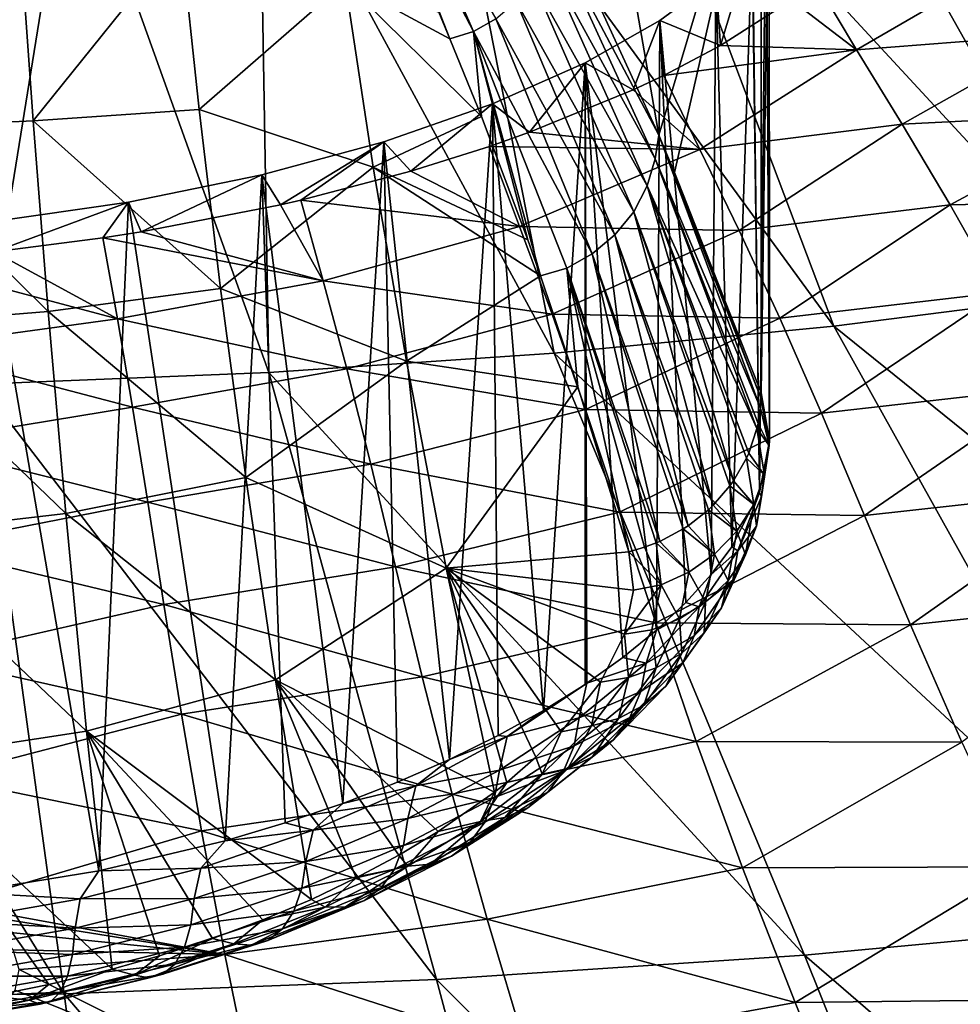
# Model space of a CAD drawing. Header units: metres. Extents: x -90 to 304, y -90 to 74.
# Tile 378 of 570: x 242.11 to 248.12, y 10.63 to 16.92. Entities that reach past the tile are written whole.
import ezdxf

# ---------------------------------------------------------------- set-up
doc = ezdxf.new("R2010")
doc.units = ezdxf.units.M
doc.layers.add('solid_21662050_350', color=7, linetype='CONTINUOUS')

msp = doc.modelspace()

# ---------------------------------------------------------------- linework, layer by layer
at = {"layer": 'solid_21662050_350'}
for points in [[(245.699539, 19.026478, 109.033348), (246.19313, 16.181322, 112.300331), (245.648788, 17.370552, 108.056519)], [(246.84787, 18.372522, 118.59597), (246.19313, 16.181322, 112.300331), (245.699539, 19.026478, 109.033348)], [(248.146927, 18.897503, 198.694275), (247.078583, 18.694883, 199.257629), (250.73468, 15.449389, 205.345795)], [(247.078583, 18.694883, 199.257629), (245.966537, 18.521408, 199.740036), (249.0513, 15.182641, 206.087708)], [(247.078583, 18.694883, 199.257629), (249.0513, 15.182641, 206.087708), (250.73468, 15.449389, 205.345795)], [(245.966537, 18.521408, 199.740036), (244.817719, 18.378147, 200.138519), (247.310562, 14.96225, 206.700882)], [(245.966537, 18.521408, 199.740036), (247.310562, 14.96225, 206.700882), (249.0513, 15.182641, 206.087708)], [(244.817719, 18.378147, 200.138519), (243.639267, 18.265984, 200.450638), (245.52356, 14.789616, 207.181381)], [(244.817719, 18.378147, 200.138519), (245.52356, 14.789616, 207.181381), (247.310562, 14.96225, 206.700882)], [(246.84787, 18.372522, 118.59597), (246.2939, 15.944302, 113.080414), (246.19313, 16.181322, 112.300331)], [(246.84787, 18.372522, 118.59597), (246.84787, 14.53517, 117.333725), (246.2939, 15.944302, 113.080414)], [(246.898376, 18.187908, 119.268707), (246.84787, 14.53517, 117.333725), (246.84787, 18.372522, 118.59597)], [(243.639267, 18.265984, 200.450638), (242.438522, 18.185608, 200.674438), (243.701691, 14.66583, 207.526215)], [(243.639267, 18.265984, 200.450638), (243.701691, 14.66583, 207.526215), (245.52356, 14.789616, 207.181381)], [(242.438522, 18.185608, 200.674438), (241.222916, 18.137512, 200.808594), (241.856583, 14.591676, 207.733185)], [(242.438522, 18.185608, 200.674438), (241.856583, 14.591676, 207.733185), (243.701691, 14.66583, 207.526215)], [(245.008835, 16.846079, 106.924568), (244.333359, 18.137413, 101.752594), (244.401398, 18.163364, 101.750931)], [(244.333359, 18.137413, 101.752594), (244.858749, 16.799046, 106.91449), (244.787125, 16.968983, 106.28904)], [(245.008835, 16.846079, 106.924568), (244.858749, 16.799046, 106.91449), (244.333359, 18.137413, 101.752594)], [(245.008835, 16.846079, 106.924568), (244.401398, 18.163364, 101.750931), (244.427078, 18.175117, 101.750732)], [(245.008835, 16.846079, 106.924568), (244.427078, 18.175117, 101.750732), (245.152618, 16.926628, 106.929657)], [(246.898376, 18.187908, 119.268707), (246.899887, 14.228827, 118.16568), (246.84787, 14.53517, 117.333725)], [(246.898376, 18.187908, 119.268707), (246.878174, 18.00289, 119.942924), (246.899887, 14.228827, 118.16568)], [(246.878174, 18.00289, 119.942924), (246.787476, 17.819361, 120.611702), (246.837189, 13.898093, 118.993309)], [(246.878174, 18.00289, 119.942924), (246.837189, 13.898093, 118.993309), (246.899887, 14.228827, 118.16568)], [(246.787476, 17.819361, 120.611702), (246.788513, 17.624321, 120.541611), (246.837189, 13.898093, 118.993309)], [(246.788513, 17.624321, 120.541611), (246.789536, 17.429266, 120.471512), (246.837189, 13.898093, 118.993309)], [(242.112793, 17.441708, 103.071053), (241.10965, 16.223669, 107.162331), (241.067505, 17.428869, 102.842163)], [(242.112793, 17.441708, 103.071053), (242.195129, 16.273619, 107.249619), (241.10965, 16.223669, 107.162331)], [(243.138489, 17.447617, 103.507698), (242.195129, 16.273619, 107.249619), (242.112793, 17.441708, 103.071053)], [(243.138489, 17.447617, 103.507698), (243.256134, 16.347317, 107.425781), (242.195129, 16.273619, 107.249619)], [(244.188431, 17.159569, 105.191971), (243.256134, 16.347317, 107.425781), (243.138489, 17.447617, 103.507698)], [(245.465317, 17.318146, 106.995827), (245.50975, 17.473732, 107.030685), (246.169815, 16.030458, 112.191284)], [(245.50975, 17.473732, 107.030685), (246.19313, 16.181322, 112.300331), (246.169815, 16.030458, 112.191284)], [(245.50975, 17.473732, 107.030685), (245.648788, 17.370552, 108.056519), (246.19313, 16.181322, 112.300331)], [(246.789536, 17.429266, 120.471512), (246.587433, 16.755678, 123.167137), (246.557877, 17.179768, 121.353729)], [(246.789536, 17.429266, 120.471512), (246.557877, 17.179768, 121.353729), (246.658966, 13.550514, 119.804184)], [(246.789536, 17.429266, 120.471512), (247.040726, 17.045399, 122.359009), (246.587433, 16.755678, 123.167137)], [(246.789536, 17.429266, 120.471512), (246.658966, 13.550514, 119.804184), (246.837189, 13.898093, 118.993309)], [(245.388504, 17.169039, 106.966095), (245.465317, 17.318146, 106.995827), (246.119217, 15.857777, 112.144997)], [(245.465317, 17.318146, 106.995827), (246.169815, 16.030458, 112.191284), (246.119217, 15.857777, 112.144997)], [(247.456238, 16.728344, 123.970268), (247.196121, 17.164663, 122.007027), (248.427246, 17.293522, 122.676193)], [(247.456238, 16.728344, 123.970268), (248.427246, 17.293522, 122.676193), (248.772263, 16.829756, 124.697556)], [(244.188431, 17.159569, 105.191971), (244.367249, 15.977573, 109.236832), (243.256134, 16.347317, 107.425781)], [(245.060318, 16.300865, 108.683838), (244.367249, 15.977573, 109.236832), (244.188431, 17.159569, 105.191971)], [(244.858749, 16.799046, 106.91449), (245.060318, 16.300865, 108.683838), (244.188431, 17.159569, 105.191971)], [(244.787125, 16.968983, 106.28904), (244.858749, 16.799046, 106.91449), (244.188431, 17.159569, 105.191971)], [(245.28212, 17.035896, 106.943596), (245.388504, 17.169039, 106.966095), (246.032501, 15.692321, 112.104744)], [(245.388504, 17.169039, 106.966095), (246.119217, 15.857777, 112.144997), (246.032501, 15.692321, 112.104744)], [(246.557877, 17.179768, 121.353729), (246.587433, 16.755678, 123.167137), (246.200378, 16.914394, 122.19458)], [(246.557877, 17.179768, 121.353729), (246.200378, 16.914394, 122.19458), (246.526794, 13.373243, 120.199287)], [(246.557877, 17.179768, 121.353729), (246.526794, 13.373243, 120.199287), (246.658966, 13.550514, 119.804184)], [(247.040726, 17.045399, 122.359009), (247.196121, 17.164663, 122.007027), (247.456238, 16.728344, 123.970268)], [(245.152618, 16.926628, 106.929657), (245.28212, 17.035896, 106.943596), (245.912903, 15.544486, 112.07328)], [(245.28212, 17.035896, 106.943596), (246.032501, 15.692321, 112.104744), (245.912903, 15.544486, 112.07328)], [(246.587433, 16.755678, 123.167137), (247.040726, 17.045399, 122.359009), (247.456238, 16.728344, 123.970268)], [(245.008835, 16.846079, 106.924568), (245.152618, 16.926628, 106.929657), (245.767609, 15.422942, 112.052452)], [(245.152618, 16.926628, 106.929657), (245.912903, 15.544486, 112.07328), (245.767609, 15.422942, 112.052452)], [(246.200378, 16.914394, 122.19458), (246.028992, 16.471706, 123.908379), (245.721664, 16.644732, 122.978661)], [(246.200378, 16.914394, 122.19458), (245.721664, 16.644732, 122.978661), (246.178268, 13.018195, 120.960236)], [(246.200378, 16.914394, 122.19458), (246.224365, 16.564112, 123.671921), (246.028992, 16.471706, 123.908379)], [(246.200378, 16.914394, 122.19458), (246.178268, 13.018195, 120.960236), (246.366364, 13.195355, 120.58522)], [(246.200378, 16.914394, 122.19458), (246.587433, 16.755678, 123.167137), (246.224365, 16.564112, 123.671921)], [(246.200378, 16.914394, 122.19458), (246.366364, 13.195355, 120.58522), (246.526794, 13.373243, 120.199287)], [(245.008835, 16.846079, 106.924568), (245.060318, 16.300865, 108.683838), (244.858749, 16.799046, 106.91449)], [(245.008835, 16.846079, 106.924568), (245.437271, 15.283307, 112.02079), (245.355545, 15.513981, 111.294914)], [(245.008835, 16.846079, 106.924568), (245.60643, 15.332995, 112.042778), (245.437271, 15.283307, 112.02079)], [(245.008835, 16.846079, 106.924568), (245.355545, 15.513981, 111.294914), (245.060318, 16.300865, 108.683838)], [(245.008835, 16.846079, 106.924568), (245.767609, 15.422942, 112.052452), (245.60643, 15.332995, 112.042778)], [(247.74823, 16.253046, 125.946259), (247.456238, 16.728344, 123.970268), (248.772263, 16.829756, 124.697556)], [(247.74823, 16.253046, 125.946259), (248.772263, 16.829756, 124.697556), (249.14003, 16.322359, 126.72731)], [(246.224365, 16.564112, 123.671921), (246.587433, 16.755678, 123.167137), (247.456238, 16.728344, 123.970268)], [(246.454178, 16.089911, 125.673805), (246.224365, 16.564112, 123.671921), (247.456238, 16.728344, 123.970268)], [(246.454178, 16.089911, 125.673805), (247.456238, 16.728344, 123.970268), (247.74823, 16.253046, 125.946259)], [(245.721664, 16.644732, 122.978661), (245.366974, 16.200794, 124.579277), (245.129929, 16.38291, 123.690514)], [(245.721664, 16.644732, 122.978661), (245.129929, 16.38291, 123.690514), (245.45665, 12.504924, 122.002914)], [(245.721664, 16.644732, 122.978661), (246.028992, 16.471706, 123.908379), (245.366974, 16.200794, 124.579277)], [(245.721664, 16.644732, 122.978661), (245.45665, 12.504924, 122.002914), (245.722366, 12.671623, 121.670677)], [(245.721664, 16.644732, 122.978661), (245.722366, 12.671623, 121.670677), (245.732544, 12.678439, 121.65696)], [(245.721664, 16.644732, 122.978661), (245.732544, 12.678439, 121.65696), (245.963272, 12.843156, 121.322594)], [(245.721664, 16.644732, 122.978661), (245.963272, 12.843156, 121.322594), (246.178268, 13.018195, 120.960236)], [(246.028992, 16.471706, 123.908379), (246.224365, 16.564112, 123.671921), (246.454178, 16.089911, 125.673805)], [(245.366974, 16.200794, 124.579277), (246.028992, 16.471706, 123.908379), (246.454178, 16.089911, 125.673805)], [(245.129929, 16.38291, 123.690514), (244.608322, 15.951963, 125.171158), (244.436783, 16.140556, 124.316002)], [(245.129929, 16.38291, 123.690514), (244.436783, 16.140556, 124.316002), (244.856094, 12.191037, 122.614166)], [(245.129929, 16.38291, 123.690514), (245.112045, 16.110741, 124.795891), (244.608322, 15.951963, 125.171158)], [(245.129929, 16.38291, 123.690514), (244.856094, 12.191037, 122.614166), (245.167404, 12.344319, 122.317863)], [(245.129929, 16.38291, 123.690514), (245.366974, 16.200794, 124.579277), (245.112045, 16.110741, 124.795891)], [(245.129929, 16.38291, 123.690514), (245.167404, 12.344319, 122.317863), (245.45665, 12.504924, 122.002914)], [(243.256134, 16.347317, 107.425781), (243.393539, 15.202598, 111.128334), (242.195129, 16.273619, 107.249619)], [(244.367249, 15.977573, 109.236832), (243.393539, 15.202598, 111.128334), (243.256134, 16.347317, 107.425781)], [(248.055222, 15.736002, 127.933228), (247.74823, 16.253046, 125.946259), (249.14003, 16.322359, 126.72731)], [(248.055222, 15.736002, 127.933228), (249.14003, 16.322359, 126.72731), (249.524826, 15.769743, 128.770523)], [(242.195129, 16.273619, 107.249619), (242.291306, 15.05525, 111.187614), (241.10965, 16.223669, 107.162331)], [(243.393539, 15.202598, 111.128334), (242.291306, 15.05525, 111.187614), (242.195129, 16.273619, 107.249619)], [(245.060318, 16.300865, 108.683838), (245.355545, 15.513981, 111.294914), (244.367249, 15.977573, 109.236832)], [(246.705811, 15.572741, 127.695053), (246.454178, 16.089911, 125.673805), (247.74823, 16.253046, 125.946259)], [(246.705811, 15.572741, 127.695053), (247.74823, 16.253046, 125.946259), (248.055222, 15.736002, 127.933228)], [(242.291306, 15.05525, 111.187614), (241.158676, 14.964645, 111.228523), (241.10965, 16.223669, 107.162331)], [(245.112045, 16.110741, 124.795891), (245.366974, 16.200794, 124.579277), (246.454178, 16.089911, 125.673805)], [(246.169815, 16.030458, 112.191284), (246.19313, 16.181322, 112.300331), (246.842529, 14.437024, 117.299362)], [(246.19313, 16.181322, 112.300331), (246.847015, 14.497835, 117.320526), (246.842529, 14.437024, 117.299362)], [(246.19313, 16.181322, 112.300331), (246.2939, 15.944302, 113.080414), (246.847015, 14.497835, 117.320526)], [(244.436783, 16.140556, 124.316002), (243.776077, 15.73748, 125.665985), (243.656494, 15.928036, 124.843079)], [(244.436783, 16.140556, 124.316002), (243.656494, 15.928036, 124.843079), (244.173416, 11.910842, 123.146149)], [(244.436783, 16.140556, 124.316002), (243.906433, 15.7675, 125.597511), (243.776077, 15.73748, 125.665985)], [(244.436783, 16.140556, 124.316002), (244.608322, 15.951963, 125.171158), (243.906433, 15.7675, 125.597511)], [(244.436783, 16.140556, 124.316002), (244.173416, 11.910842, 123.146149), (244.524231, 12.046212, 122.890617)], [(244.436783, 16.140556, 124.316002), (244.524231, 12.046212, 122.890617), (244.856094, 12.191037, 122.614166)], [(244.608322, 15.951963, 125.171158), (245.112045, 16.110741, 124.795891), (245.304047, 15.597913, 126.875877)], [(245.304047, 15.597913, 126.875877), (245.112045, 16.110741, 124.795891), (246.454178, 16.089911, 125.673805)], [(245.304047, 15.597913, 126.875877), (246.454178, 16.089911, 125.673805), (246.705811, 15.572741, 127.695053)], [(246.119217, 15.857777, 112.144997), (246.169815, 16.030458, 112.191284), (246.819717, 14.306563, 117.255409)], [(246.169815, 16.030458, 112.191284), (246.827194, 14.339493, 117.266312), (246.819717, 14.306563, 117.255409)], [(246.169815, 16.030458, 112.191284), (246.842529, 14.437024, 117.299362), (246.827194, 14.339493, 117.266312)], [(243.656494, 15.928036, 124.843079), (242.886444, 15.564481, 126.055847), (242.805222, 15.753965, 125.262192)], [(243.656494, 15.928036, 124.843079), (242.805222, 15.753965, 125.262192), (243.421661, 11.671985, 123.590858)], [(243.656494, 15.928036, 124.843079), (243.776077, 15.73748, 125.665985), (242.886444, 15.564481, 126.055847)], [(244.367249, 15.977573, 109.236832), (244.580246, 14.73693, 113.063034), (243.393539, 15.202598, 111.128334)], [(243.656494, 15.928036, 124.843079), (243.421661, 11.671985, 123.590858), (243.805328, 11.785827, 123.379829)], [(243.656494, 15.928036, 124.843079), (243.805328, 11.785827, 123.379829), (244.173416, 11.910842, 123.146149)], [(243.906433, 15.7675, 125.597511), (244.608322, 15.951963, 125.171158), (245.304047, 15.597913, 126.875877)], [(245.437271, 15.283307, 112.02079), (244.580246, 14.73693, 113.063034), (244.367249, 15.977573, 109.236832)], [(245.355545, 15.513981, 111.294914), (245.437271, 15.283307, 112.02079), (244.367249, 15.977573, 109.236832)], [(246.2939, 15.944302, 113.080414), (246.84787, 14.53517, 117.333725), (246.847015, 14.497835, 117.320526)], [(246.032501, 15.692321, 112.104744), (246.119217, 15.857777, 112.144997), (246.670181, 13.97351, 117.153183)], [(246.119217, 15.857777, 112.144997), (246.752625, 14.117455, 117.195412), (246.670181, 13.97351, 117.153183)], [(246.119217, 15.857777, 112.144997), (246.767227, 14.149911, 117.205376), (246.752625, 14.117455, 117.195412)], [(246.119217, 15.857777, 112.144997), (246.819717, 14.306563, 117.255409), (246.767227, 14.149911, 117.205376)], [(242.805222, 15.753965, 125.262192), (241.947632, 15.436899, 126.338554), (241.900192, 15.624992, 125.566292)], [(242.805222, 15.753965, 125.262192), (241.900192, 15.624992, 125.566292), (242.614563, 11.480547, 123.942238)], [(242.805222, 15.753965, 125.262192), (242.641953, 15.526074, 126.14135), (241.947632, 15.436899, 126.338554)], [(242.805222, 15.753965, 125.262192), (242.614563, 11.480547, 123.942238), (243.421661, 11.671985, 123.590858)], [(242.805222, 15.753965, 125.262192), (242.886444, 15.564481, 126.055847), (242.641953, 15.526074, 126.14135)], [(242.886444, 15.564481, 126.055847), (243.776077, 15.73748, 125.665985), (244.049393, 15.25057, 127.643921)], [(243.776077, 15.73748, 125.665985), (243.906433, 15.7675, 125.597511), (244.049393, 15.25057, 127.643921)], [(244.049393, 15.25057, 127.643921), (243.906433, 15.7675, 125.597511), (245.304047, 15.597913, 126.875877)], [(246.966309, 15.011603, 129.731155), (246.705811, 15.572741, 127.695053), (248.055222, 15.736002, 127.933228)], [(246.966309, 15.011603, 129.731155), (248.055222, 15.736002, 127.933228), (248.372589, 15.175746, 129.935394)], [(248.372589, 15.175746, 129.935394), (248.055222, 15.736002, 127.933228), (249.524826, 15.769743, 128.770523)], [(245.912903, 15.544486, 112.07328), (246.032501, 15.692321, 112.104744), (246.539719, 13.816942, 117.111702)], [(246.032501, 15.692321, 112.104744), (246.647339, 13.941388, 117.144241), (246.539719, 13.816942, 117.111702)], [(246.032501, 15.692321, 112.104744), (246.670181, 13.97351, 117.153183), (246.647339, 13.941388, 117.144241)], [(241.900192, 15.624992, 125.566292), (241.766098, 11.340937, 124.196014), (242.614563, 11.480547, 123.942238)], [(242.641953, 15.526074, 126.14135), (242.886444, 15.564481, 126.055847), (244.049393, 15.25057, 127.643921)], [(244.049393, 15.25057, 127.643921), (245.304047, 15.597913, 126.875877), (245.511841, 15.037461, 128.980331)], [(245.511841, 15.037461, 128.980331), (245.304047, 15.597913, 126.875877), (246.705811, 15.572741, 127.695053)], [(245.511841, 15.037461, 128.980331), (246.705811, 15.572741, 127.695053), (246.966309, 15.011603, 129.731155)], [(241.947632, 15.436899, 126.338554), (242.641953, 15.526074, 126.14135), (242.733749, 15.007835, 128.160126)], [(242.733749, 15.007835, 128.160126), (242.641953, 15.526074, 126.14135), (244.049393, 15.25057, 127.643921)], [(245.767609, 15.422942, 112.052452), (245.912903, 15.544486, 112.07328), (246.380737, 13.686066, 117.082489)], [(245.912903, 15.544486, 112.07328), (246.509888, 13.788409, 117.104805), (246.380737, 13.686066, 117.082489)], [(245.912903, 15.544486, 112.07328), (246.539719, 13.816942, 117.111702), (246.509888, 13.788409, 117.104805)], [(241.332825, 15.381399, 126.460419), (241.947632, 15.436899, 126.338554), (242.733749, 15.007835, 128.160126)], [(245.60643, 15.332995, 112.042778), (245.767609, 15.422942, 112.052452), (246.199203, 13.585816, 117.06665)], [(245.767609, 15.422942, 112.052452), (246.349594, 13.665669, 117.078636), (246.199203, 13.585816, 117.06665)], [(245.767609, 15.422942, 112.052452), (246.380737, 13.686066, 117.082489), (246.349594, 13.665669, 117.078636)], [(241.381516, 14.823617, 128.608307), (241.332825, 15.381399, 126.460419), (242.733749, 15.007835, 128.160126)], [(245.60643, 15.332995, 112.042778), (245.676224, 14.573977, 114.151054), (245.437271, 15.283307, 112.02079)], [(245.60643, 15.332995, 112.042778), (246.001923, 13.519937, 117.064774), (245.676224, 14.573977, 114.151054)], [(245.60643, 15.332995, 112.042778), (246.102097, 13.548394, 117.06395), (246.001923, 13.519937, 117.064774)], [(245.60643, 15.332995, 112.042778), (246.176544, 13.576168, 117.065697), (246.102097, 13.548394, 117.06395)], [(245.60643, 15.332995, 112.042778), (246.199203, 13.585816, 117.06665), (246.176544, 13.576168, 117.065697)], [(242.733749, 15.007835, 128.160126), (244.049393, 15.25057, 127.643921), (244.199692, 14.687858, 129.711823)], [(244.199692, 14.687858, 129.711823), (244.049393, 15.25057, 127.643921), (245.511841, 15.037461, 128.980331)], [(245.437271, 15.283307, 112.02079), (245.676224, 14.573977, 114.151054), (244.580246, 14.73693, 113.063034)], [(243.393539, 15.202598, 111.128334), (243.554398, 13.994338, 114.672562), (242.291306, 15.05525, 111.187614)], [(244.580246, 14.73693, 113.063034), (243.554398, 13.994338, 114.672562), (243.393539, 15.202598, 111.128334)], [(247.231873, 14.404988, 131.786148), (246.966309, 15.011603, 129.731155), (248.372589, 15.175746, 129.935394)], [(247.231873, 14.404988, 131.786148), (248.372589, 15.175746, 129.935394), (248.696442, 14.570847, 131.956955)], [(249.0513, 15.182641, 206.087708), (247.310562, 14.96225, 206.700882), (251.684235, 11.43265, 212.415634)], [(242.291306, 15.05525, 111.187614), (242.40416, 13.763479, 114.953468), (241.158676, 14.964645, 111.228523)], [(243.554398, 13.994338, 114.672562), (242.40416, 13.763479, 114.953468), (242.291306, 15.05525, 111.187614)], [(241.381516, 14.823617, 128.608307), (242.733749, 15.007835, 128.160126), (242.830673, 14.44396, 130.204239)], [(242.830673, 14.44396, 130.204239), (242.733749, 15.007835, 128.160126), (244.199692, 14.687858, 129.711823)], [(244.199692, 14.687858, 129.711823), (245.511841, 15.037461, 128.980331), (245.724457, 14.429307, 131.102905)], [(245.724457, 14.429307, 131.102905), (245.511841, 15.037461, 128.980331), (246.966309, 15.011603, 129.731155)], [(245.724457, 14.429307, 131.102905), (246.966309, 15.011603, 129.731155), (247.231873, 14.404988, 131.786148)], [(242.40416, 13.763479, 114.953468), (241.216034, 13.626235, 115.115837), (241.158676, 14.964645, 111.228523)], [(247.310562, 14.96225, 206.700882), (245.52356, 14.789616, 207.181381), (249.431732, 11.156934, 213.182861)], [(247.310562, 14.96225, 206.700882), (249.431732, 11.156934, 213.182861), (251.684235, 11.43265, 212.415634)], [(241.432022, 14.213662, 130.786423), (241.381516, 14.823617, 128.608307), (242.830673, 14.44396, 130.204239)], [(244.580246, 14.73693, 113.063034), (244.833969, 13.414495, 116.738358), (243.554398, 13.994338, 114.672562)], [(245.52356, 14.789616, 207.181381), (243.701691, 14.66583, 207.526215), (247.123108, 10.941046, 213.783905)], [(245.676224, 14.573977, 114.151054), (244.833969, 13.414495, 116.738358), (244.580246, 14.73693, 113.063034)], [(245.52356, 14.789616, 207.181381), (247.123108, 10.941046, 213.783905), (249.431732, 11.156934, 213.182861)], [(243.701691, 14.66583, 207.526215), (241.856583, 14.591676, 207.733185), (244.772202, 10.786271, 214.21521)], [(242.830673, 14.44396, 130.204239), (244.199692, 14.687858, 129.711823), (244.352264, 14.07927, 131.797897)], [(243.701691, 14.66583, 207.526215), (244.772202, 10.786271, 214.21521), (247.123108, 10.941046, 213.783905)], [(244.352264, 14.07927, 131.797897), (244.199692, 14.687858, 129.711823), (245.724457, 14.429307, 131.102905)], [(241.856583, 14.591676, 207.733185), (240, 14.567616, 207.80101), (242.393082, 10.69353, 214.474213)], [(240, 14.567616, 207.80101), (240, 10.663371, 214.559372), (242.393082, 10.69353, 214.474213)], [(241.856583, 14.591676, 207.733185), (242.393082, 10.69353, 214.474213), (244.772202, 10.786271, 214.21521)], [(245.676224, 14.573977, 114.151054), (246.001923, 13.519937, 117.064774), (244.833969, 13.414495, 116.738358)], [(247.506454, 13.751822, 133.863892), (247.231873, 14.404988, 131.786148), (248.696442, 14.570847, 131.956955)], [(247.506454, 13.751822, 133.863892), (248.696442, 14.570847, 131.956955), (249.032333, 13.92027, 134.001968)], [(246.898758, 14.198846, 118.099648), (246.842529, 14.437024, 117.299362), (246.847015, 14.497835, 117.320526)], [(246.899887, 14.228827, 118.16568), (246.847015, 14.497835, 117.320526), (246.84787, 14.53517, 117.333725)], [(246.898758, 14.198846, 118.099648), (246.847015, 14.497835, 117.320526), (246.899887, 14.228827, 118.16568)], [(241.432022, 14.213662, 130.786423), (242.830673, 14.44396, 130.204239), (242.928635, 13.835456, 132.266388)], [(242.928635, 13.835456, 132.266388), (242.830673, 14.44396, 130.204239), (244.352264, 14.07927, 131.797897)], [(244.352264, 14.07927, 131.797897), (245.724457, 14.429307, 131.102905), (245.941895, 13.772047, 133.247604)], [(245.941895, 13.772047, 133.247604), (245.724457, 14.429307, 131.102905), (247.231873, 14.404988, 131.786148)], [(246.898758, 14.198846, 118.099648), (246.827194, 14.339493, 117.266312), (246.842529, 14.437024, 117.299362)], [(245.941895, 13.772047, 133.247604), (247.231873, 14.404988, 131.786148), (247.506454, 13.751822, 133.863892)], [(246.8694, 14.008776, 118.024429), (246.767227, 14.149911, 117.205376), (246.819717, 14.306563, 117.255409)], [(246.898758, 14.198846, 118.099648), (246.819717, 14.306563, 117.255409), (246.827194, 14.339493, 117.266312)], [(246.8694, 14.008776, 118.024429), (246.819717, 14.306563, 117.255409), (246.898758, 14.198846, 118.099648)], [(246.848969, 13.871543, 118.867439), (246.899887, 14.228827, 118.16568), (246.837189, 13.898093, 118.993309)], [(246.848969, 13.871543, 118.867439), (246.898758, 14.198846, 118.099648), (246.899887, 14.228827, 118.16568)], [(241.483109, 13.553151, 132.985565), (241.432022, 14.213662, 130.786423), (242.928635, 13.835456, 132.266388)], [(246.8694, 14.008776, 118.024429), (246.898758, 14.198846, 118.099648), (246.848969, 13.871543, 118.867439)], [(246.799423, 13.822502, 117.949898), (246.670181, 13.97351, 117.153183), (246.752625, 14.117455, 117.195412)], [(246.8694, 14.008776, 118.024429), (246.752625, 14.117455, 117.195412), (246.767227, 14.149911, 117.205376)], [(246.799423, 13.822502, 117.949898), (246.752625, 14.117455, 117.195412), (246.8694, 14.008776, 118.024429)], [(242.928635, 13.835456, 132.266388), (244.352264, 14.07927, 131.797897), (244.509766, 13.423779, 133.905563)], [(244.509766, 13.423779, 133.905563), (244.352264, 14.07927, 131.797897), (245.941895, 13.772047, 133.247604)], [(243.554398, 13.994338, 114.672562), (243.743408, 12.701695, 118.113426), (242.40416, 13.763479, 114.953468)], [(244.833969, 13.414495, 116.738358), (243.743408, 12.701695, 118.113426), (243.554398, 13.994338, 114.672562)], [(246.799423, 13.822502, 117.949898), (246.647339, 13.941388, 117.144241), (246.670181, 13.97351, 117.153183)], [(246.799423, 13.822502, 117.949898), (246.8694, 14.008776, 118.024429), (246.817871, 13.683105, 118.782158)], [(246.817871, 13.683105, 118.782158), (246.8694, 14.008776, 118.024429), (246.848969, 13.871543, 118.867439)], [(246.690552, 13.651152, 117.880455), (246.539719, 13.816942, 117.111702), (246.647339, 13.941388, 117.144241)], [(246.690552, 13.651152, 117.880455), (246.647339, 13.941388, 117.144241), (246.799423, 13.822502, 117.949898)], [(247.801453, 13.051445, 135.968185), (247.506454, 13.751822, 133.863892), (249.032333, 13.92027, 134.001968)], [(247.801453, 13.051445, 135.968185), (249.032333, 13.92027, 134.001968), (249.392334, 13.223262, 136.074402)], [(246.699036, 13.524522, 119.612671), (246.837189, 13.898093, 118.993309), (246.658966, 13.550514, 119.804184)], [(246.699036, 13.524522, 119.612671), (246.848969, 13.871543, 118.867439), (246.837189, 13.898093, 118.993309)], [(246.817871, 13.683105, 118.782158), (246.848969, 13.871543, 118.867439), (246.699036, 13.524522, 119.612671)], [(241.483109, 13.553151, 132.985565), (242.928635, 13.835456, 132.266388), (243.030762, 13.181568, 134.349625)], [(243.030762, 13.181568, 134.349625), (242.928635, 13.835456, 132.266388), (244.509766, 13.423779, 133.905563)], [(246.549026, 13.504568, 117.820091), (246.380737, 13.686066, 117.082489), (246.509888, 13.788409, 117.104805)], [(246.690552, 13.651152, 117.880455), (246.509888, 13.788409, 117.104805), (246.539719, 13.816942, 117.111702)], [(246.549026, 13.504568, 117.820091), (246.509888, 13.788409, 117.104805), (246.690552, 13.651152, 117.880455)], [(246.690552, 13.651152, 117.880455), (246.799423, 13.822502, 117.949898), (246.746048, 13.500733, 118.693291)], [(246.746048, 13.500733, 118.693291), (246.799423, 13.822502, 117.949898), (246.817871, 13.683105, 118.782158)], [(242.40416, 13.763479, 114.953468), (242.537643, 12.372982, 118.612137), (241.216034, 13.626235, 115.115837)], [(243.743408, 12.701695, 118.113426), (242.537643, 12.372982, 118.612137), (242.40416, 13.763479, 114.953468)], [(244.509766, 13.423779, 133.905563), (245.941895, 13.772047, 133.247604), (246.173965, 13.064995, 135.418289)], [(246.173965, 13.064995, 135.418289), (245.941895, 13.772047, 133.247604), (247.506454, 13.751822, 133.863892)], [(246.173965, 13.064995, 135.418289), (247.506454, 13.751822, 133.863892), (247.801453, 13.051445, 135.968185)], [(246.38446, 13.389492, 117.771645), (246.199203, 13.585816, 117.06665), (246.349594, 13.665669, 117.078636)], [(246.549026, 13.504568, 117.820091), (246.349594, 13.665669, 117.078636), (246.380737, 13.686066, 117.082489)], [(246.38446, 13.389492, 117.771645), (246.349594, 13.665669, 117.078636), (246.549026, 13.504568, 117.820091)], [(246.666687, 13.33814, 119.517586), (246.817871, 13.683105, 118.782158), (246.699036, 13.524522, 119.612671)], [(246.746048, 13.500733, 118.693291), (246.817871, 13.683105, 118.782158), (246.666687, 13.33814, 119.517586)], [(242.537643, 12.372982, 118.612137), (241.284073, 12.180396, 118.895035), (241.216034, 13.626235, 115.115837)], [(246.549026, 13.504568, 117.820091), (246.690552, 13.651152, 117.880455), (246.63533, 13.335458, 118.60582)], [(246.63533, 13.335458, 118.60582), (246.690552, 13.651152, 117.880455), (246.746048, 13.500733, 118.693291)], [(241.53772, 12.841475, 135.209198), (241.483109, 13.553151, 132.985565), (243.030762, 13.181568, 134.349625)], [(246.207901, 13.308658, 117.736412), (246.001923, 13.519937, 117.064774), (246.102097, 13.548394, 117.06395)], [(246.207901, 13.308658, 117.736412), (246.102097, 13.548394, 117.06395), (246.176544, 13.576168, 117.065697)], [(246.38446, 13.389492, 117.771645), (246.176544, 13.576168, 117.065697), (246.199203, 13.585816, 117.06665)], [(246.38446, 13.389492, 117.771645), (246.207901, 13.308658, 117.736412), (246.176544, 13.576168, 117.065697)], [(246.699036, 13.524522, 119.612671), (246.658966, 13.550514, 119.804184), (246.526794, 13.373243, 120.199287)], [(246.001923, 13.519937, 117.064774), (246.030609, 13.273511, 117.68425), (244.833969, 13.414495, 116.738358)], [(246.207901, 13.308658, 117.736412), (246.030609, 13.273511, 117.68425), (246.001923, 13.519937, 117.064774)], [(246.38446, 13.389492, 117.771645), (246.549026, 13.504568, 117.820091), (246.492065, 13.196773, 118.524773)], [(246.451981, 13.166986, 120.32563), (246.699036, 13.524522, 119.612671), (246.526794, 13.373243, 120.199287)], [(246.666687, 13.33814, 119.517586), (246.699036, 13.524522, 119.612671), (246.451981, 13.166986, 120.32563)], [(246.492065, 13.196773, 118.524773), (246.549026, 13.504568, 117.820091), (246.63533, 13.335458, 118.60582)], [(246.594131, 13.160322, 119.414764), (246.746048, 13.500733, 118.693291), (246.666687, 13.33814, 119.517586)], [(246.63533, 13.335458, 118.60582), (246.746048, 13.500733, 118.693291), (246.594131, 13.160322, 119.414764)], [(243.030762, 13.181568, 134.349625), (244.509766, 13.423779, 133.905563), (244.680527, 12.720928, 136.038193)], [(244.833969, 13.414495, 116.738358), (245.142838, 11.982256, 120.33062), (243.743408, 12.701695, 118.113426)], [(244.680527, 12.720928, 136.038193), (244.509766, 13.423779, 133.905563), (246.173965, 13.064995, 135.418289)], [(245.222397, 12.045419, 120.216125), (245.142838, 11.982256, 120.33062), (244.833969, 13.414495, 116.738358)], [(245.407578, 12.206378, 119.919197), (245.222397, 12.045419, 120.216125), (244.833969, 13.414495, 116.738358)], [(245.569077, 12.367801, 119.613281), (245.407578, 12.206378, 119.919197), (244.833969, 13.414495, 116.738358)], [(245.81958, 12.686762, 118.980736), (245.569077, 12.367801, 119.613281), (244.833969, 13.414495, 116.738358)], [(245.972931, 12.992722, 118.330475), (245.81958, 12.686762, 118.980736), (244.833969, 13.414495, 116.738358)], [(246.030609, 13.273511, 117.68425), (245.972931, 12.992722, 118.330475), (244.833969, 13.414495, 116.738358)], [(246.325958, 13.090882, 118.454285), (246.207901, 13.308658, 117.736412), (246.38446, 13.389492, 117.771645)], [(246.325958, 13.090882, 118.454285), (246.38446, 13.389492, 117.771645), (246.492065, 13.196773, 118.524773)], [(246.451981, 13.166986, 120.32563), (246.526794, 13.373243, 120.199287), (246.366364, 13.195355, 120.58522)], [(246.207901, 13.308658, 117.736412), (245.972931, 12.992722, 118.330475), (246.030609, 13.273511, 117.68425)], [(246.207901, 13.308658, 117.736412), (246.148117, 13.019905, 118.396935), (245.972931, 12.992722, 118.330475)], [(246.325958, 13.090882, 118.454285), (246.148117, 13.019905, 118.396935), (246.207901, 13.308658, 117.736412)], [(246.418961, 12.982975, 120.221146), (246.666687, 13.33814, 119.517586), (246.451981, 13.166986, 120.32563)], [(246.594131, 13.160322, 119.414764), (246.666687, 13.33814, 119.517586), (246.418961, 12.982975, 120.221146)], [(246.483261, 13.001983, 119.309761), (246.63533, 13.335458, 118.60582), (246.594131, 13.160322, 119.414764)], [(246.492065, 13.196773, 118.524773), (246.63533, 13.335458, 118.60582), (246.483261, 13.001983, 119.309761)], [(248.128586, 12.303219, 138.102798), (247.801453, 13.051445, 135.968185), (249.392334, 13.223262, 136.074402)], [(241.53772, 12.841475, 135.209198), (243.030762, 13.181568, 134.349625), (243.14296, 12.481956, 136.45697)], [(243.14296, 12.481956, 136.45697), (243.030762, 13.181568, 134.349625), (244.680527, 12.720928, 136.038193)], [(246.11203, 12.80834, 120.998032), (246.451981, 13.166986, 120.32563), (246.178268, 13.018195, 120.960236)], [(246.418961, 12.982975, 120.221146), (246.451981, 13.166986, 120.32563), (246.11203, 12.80834, 120.998032)], [(246.451981, 13.166986, 120.32563), (246.366364, 13.195355, 120.58522), (246.178268, 13.018195, 120.960236)], [(246.325958, 13.090882, 118.454285), (246.492065, 13.196773, 118.524773), (246.340439, 12.872216, 119.208611)], [(246.340439, 12.872216, 119.208611), (246.492065, 13.196773, 118.524773), (246.483261, 13.001983, 119.309761)], [(246.346863, 12.810178, 120.104942), (246.594131, 13.160322, 119.414764), (246.418961, 12.982975, 120.221146)], [(246.483261, 13.001983, 119.309761), (246.594131, 13.160322, 119.414764), (246.346863, 12.810178, 120.104942)], [(244.680527, 12.720928, 136.038193), (246.173965, 13.064995, 135.418289), (246.431976, 12.307581, 137.618805)], [(246.175323, 12.776625, 119.116699), (246.148117, 13.019905, 118.396935), (246.325958, 13.090882, 118.454285)], [(246.431976, 12.307581, 137.618805), (246.173965, 13.064995, 135.418289), (247.801453, 13.051445, 135.968185)], [(246.175323, 12.776625, 119.116699), (246.325958, 13.090882, 118.454285), (246.340439, 12.872216, 119.208611)], [(246.431976, 12.307581, 137.618805), (247.801453, 13.051445, 135.968185), (248.128586, 12.303219, 138.102798)], [(245.998901, 12.716643, 119.037865), (245.81958, 12.686762, 118.980736), (245.972931, 12.992722, 118.330475)], [(246.11203, 12.80834, 120.998032), (246.178268, 13.018195, 120.960236), (245.963272, 12.843156, 121.322594)], [(246.148117, 13.019905, 118.396935), (245.998901, 12.716643, 119.037865), (245.972931, 12.992722, 118.330475)], [(246.175323, 12.776625, 119.116699), (245.998901, 12.716643, 119.037865), (246.148117, 13.019905, 118.396935)], [(246.079025, 12.626913, 120.884636), (246.418961, 12.982975, 120.221146), (246.11203, 12.80834, 120.998032)], [(246.346863, 12.810178, 120.104942), (246.418961, 12.982975, 120.221146), (246.079025, 12.626913, 120.884636)], [(246.237625, 12.659369, 119.983147), (246.483261, 13.001983, 119.309761), (246.346863, 12.810178, 120.104942)], [(246.340439, 12.872216, 119.208611), (246.483261, 13.001983, 119.309761), (246.237625, 12.659369, 119.983147)], [(241.599747, 12.078294, 137.460785), (241.53772, 12.841475, 135.209198), (243.14296, 12.481956, 136.45697)], [(246.11203, 12.80834, 120.998032), (245.963272, 12.843156, 121.322594), (245.732544, 12.678439, 121.65696)], [(246.097504, 12.539209, 119.86274), (246.340439, 12.872216, 119.208611), (246.237625, 12.659369, 119.983147)], [(246.175323, 12.776625, 119.116699), (246.340439, 12.872216, 119.208611), (246.097504, 12.539209, 119.86274)], [(245.684296, 12.45778, 121.622643), (246.11203, 12.80834, 120.998032), (245.732544, 12.678439, 121.65696)], [(246.079025, 12.626913, 120.884636), (246.11203, 12.80834, 120.998032), (245.684296, 12.45778, 121.622643)], [(245.935944, 12.454659, 119.750305), (245.998901, 12.716643, 119.037865), (246.175323, 12.776625, 119.116699)], [(245.935944, 12.454659, 119.750305), (246.175323, 12.776625, 119.116699), (246.097504, 12.539209, 119.86274)], [(246.008652, 12.459411, 120.755775), (246.346863, 12.810178, 120.104942), (246.079025, 12.626913, 120.884636)], [(246.237625, 12.659369, 119.983147), (246.346863, 12.810178, 120.104942), (246.008652, 12.459411, 120.755775)], [(243.14296, 12.481956, 136.45697), (244.680527, 12.720928, 136.038193), (244.873199, 11.970285, 138.199097)], [(244.873199, 11.970285, 138.199097), (244.680527, 12.720928, 136.038193), (246.431976, 12.307581, 137.618805)], [(245.998901, 12.716643, 119.037865), (245.763657, 12.406421, 119.650909), (245.81958, 12.686762, 118.980736)], [(245.935944, 12.454659, 119.750305), (245.763657, 12.406421, 119.650909), (245.998901, 12.716643, 119.037865)], [(243.743408, 12.701695, 118.113426), (243.973541, 11.297608, 121.511299), (242.537643, 12.372982, 118.612137)], [(244.260468, 11.434085, 121.283737), (243.973541, 11.297608, 121.511299), (243.743408, 12.701695, 118.113426)], [(244.532013, 11.579253, 121.037758), (244.260468, 11.434085, 121.283737), (243.743408, 12.701695, 118.113426)], [(244.783646, 11.73044, 120.776909), (244.532013, 11.579253, 121.037758), (243.743408, 12.701695, 118.113426)], [(245.142838, 11.982256, 120.33062), (244.783646, 11.73044, 120.776909), (243.743408, 12.701695, 118.113426)], [(245.225266, 12.338032, 122.245018), (245.732544, 12.678439, 121.65696), (245.722366, 12.671623, 121.670677)], [(245.684296, 12.45778, 121.622643), (245.732544, 12.678439, 121.65696), (245.225266, 12.338032, 122.245018)], [(245.225266, 12.338032, 122.245018), (245.722366, 12.671623, 121.670677), (245.45665, 12.504924, 122.002914)], [(245.763657, 12.406421, 119.650909), (245.569077, 12.367801, 119.613281), (245.81958, 12.686762, 118.980736)], [(245.902863, 12.316458, 120.618088), (246.237625, 12.659369, 119.983147), (246.008652, 12.459411, 120.755775)], [(246.097504, 12.539209, 119.86274), (246.237625, 12.659369, 119.983147), (245.902863, 12.316458, 120.618088)], [(245.652039, 12.279045, 121.500923), (246.079025, 12.626913, 120.884636), (245.684296, 12.45778, 121.622643)], [(246.008652, 12.459411, 120.755775), (246.079025, 12.626913, 120.884636), (245.652039, 12.279045, 121.500923)], [(245.7677, 12.206266, 120.479469), (246.097504, 12.539209, 119.86274), (245.902863, 12.316458, 120.618088)], [(245.935944, 12.454659, 119.750305), (246.097504, 12.539209, 119.86274), (245.7677, 12.206266, 120.479469)], [(241.599747, 12.078294, 137.460785), (243.14296, 12.481956, 136.45697), (243.27124, 11.736285, 138.591385)], [(243.27124, 11.736285, 138.591385), (243.14296, 12.481956, 136.45697), (244.873199, 11.970285, 138.199097)], [(245.225266, 12.338032, 122.245018), (245.45665, 12.504924, 122.002914), (245.167404, 12.344319, 122.317863)], [(245.174652, 12.124066, 122.192955), (245.684296, 12.45778, 121.622643), (245.225266, 12.338032, 122.245018)], [(245.652039, 12.279045, 121.500923), (245.684296, 12.45778, 121.622643), (245.174652, 12.124066, 122.192955)], [(245.763657, 12.406421, 119.650909), (245.446838, 12.096991, 120.228798), (245.569077, 12.367801, 119.613281)], [(245.612274, 12.133124, 120.347641), (245.446838, 12.096991, 120.228798), (245.763657, 12.406421, 119.650909)], [(245.584702, 12.116933, 121.360237), (246.008652, 12.459411, 120.755775), (245.652039, 12.279045, 121.500923)], [(245.902863, 12.316458, 120.618088), (246.008652, 12.459411, 120.755775), (245.584702, 12.116933, 121.360237)], [(245.612274, 12.133124, 120.347641), (245.763657, 12.406421, 119.650909), (245.935944, 12.454659, 119.750305)], [(245.612274, 12.133124, 120.347641), (245.935944, 12.454659, 119.750305), (245.7677, 12.206266, 120.479469)], [(242.537643, 12.372982, 118.612137), (242.701157, 10.850984, 122.234138), (241.284073, 12.180396, 118.895035)], [(243.004044, 10.937227, 122.096947), (242.701157, 10.850984, 122.234138), (242.537643, 12.372982, 118.612137)], [(243.340576, 11.046778, 121.921097), (243.004044, 10.937227, 122.096947), (242.537643, 12.372982, 118.612137)], [(243.663223, 11.166739, 121.72641), (243.340576, 11.046778, 121.921097), (242.537643, 12.372982, 118.612137)], [(243.973541, 11.297608, 121.511299), (243.663223, 11.166739, 121.72641), (242.537643, 12.372982, 118.612137)], [(244.639755, 12.022532, 122.77121), (245.225266, 12.338032, 122.245018), (244.856094, 12.191037, 122.614166)], [(245.174652, 12.124066, 122.192955), (245.225266, 12.338032, 122.245018), (244.639755, 12.022532, 122.77121)], [(245.225266, 12.338032, 122.245018), (245.167404, 12.344319, 122.317863), (244.856094, 12.191037, 122.614166)], [(245.446838, 12.096991, 120.228798), (245.407578, 12.206378, 119.919197), (245.569077, 12.367801, 119.613281)], [(244.873199, 11.970285, 138.199097), (246.431976, 12.307581, 137.618805), (246.727234, 11.499231, 139.852982)], [(245.143921, 11.948039, 122.063553), (245.652039, 12.279045, 121.500923), (245.174652, 12.124066, 122.192955)], [(245.584702, 12.116933, 121.360237), (245.652039, 12.279045, 121.500923), (245.143921, 11.948039, 122.063553)], [(245.484207, 11.981907, 121.207695), (245.902863, 12.316458, 120.618088), (245.584702, 12.116933, 121.360237)], [(245.7677, 12.206266, 120.479469), (245.902863, 12.316458, 120.618088), (245.484207, 11.981907, 121.207695)], [(246.727234, 11.499231, 139.852982), (246.431976, 12.307581, 137.618805), (248.128586, 12.303219, 138.102798)], [(246.727234, 11.499231, 139.852982), (248.128586, 12.303219, 138.102798), (248.499329, 11.506496, 140.271515)], [(242.295685, 10.752383, 122.389709), (241.927017, 10.67832, 122.505714), (241.284073, 12.180396, 118.895035)], [(242.701157, 10.850984, 122.234138), (242.295685, 10.752383, 122.389709), (241.284073, 12.180396, 118.895035)], [(244.639755, 12.022532, 122.77121), (244.856094, 12.191037, 122.614166), (244.524231, 12.046212, 122.890617)], [(245.446838, 12.096991, 120.228798), (245.222397, 12.045419, 120.216125), (245.407578, 12.206378, 119.919197)], [(245.356293, 11.881727, 121.052055), (245.7677, 12.206266, 120.479469), (245.484207, 11.981907, 121.207695)], [(245.612274, 12.133124, 120.347641), (245.7677, 12.206266, 120.479469), (245.356293, 11.881727, 121.052055)], [(244.589737, 11.815429, 122.702858), (245.174652, 12.124066, 122.192955), (244.639755, 12.022532, 122.77121)], [(245.143921, 11.948039, 122.063553), (245.174652, 12.124066, 122.192955), (244.589737, 11.815429, 122.702858)], [(245.446838, 12.096991, 120.228798), (245.053635, 11.795974, 120.765106), (245.222397, 12.045419, 120.216125)], [(245.209549, 11.820013, 120.902107), (245.053635, 11.795974, 120.765106), (245.446838, 12.096991, 120.228798)], [(245.080978, 11.791238, 121.911957), (245.584702, 12.116933, 121.360237), (245.143921, 11.948039, 122.063553)], [(245.484207, 11.981907, 121.207695), (245.584702, 12.116933, 121.360237), (245.080978, 11.791238, 121.911957)], [(245.209549, 11.820013, 120.902107), (245.446838, 12.096991, 120.228798), (245.612274, 12.133124, 120.347641)], [(245.209549, 11.820013, 120.902107), (245.612274, 12.133124, 120.347641), (245.356293, 11.881727, 121.052055)], [(241.67923, 11.264721, 139.740204), (241.599747, 12.078294, 137.460785), (243.27124, 11.736285, 138.591385)], [(243.983749, 11.739963, 123.229454), (244.639755, 12.022532, 122.77121), (244.173416, 11.910842, 123.146149)], [(244.589737, 11.815429, 122.702858), (244.639755, 12.022532, 122.77121), (243.983749, 11.739963, 123.229454)], [(244.639755, 12.022532, 122.77121), (244.524231, 12.046212, 122.890617), (244.173416, 11.910842, 123.146149)], [(245.053635, 11.795974, 120.765106), (245.142838, 11.982256, 120.33062), (245.222397, 12.045419, 120.216125)], [(243.27124, 11.736285, 138.591385), (244.873199, 11.970285, 138.199097), (245.096329, 11.171418, 140.391617)], [(245.053635, 11.795974, 120.765106), (244.783646, 11.73044, 120.776909), (245.142838, 11.982256, 120.33062)], [(245.096329, 11.171418, 140.391617), (244.873199, 11.970285, 138.199097), (246.727234, 11.499231, 139.852982)], [(244.987625, 11.66397, 121.745728), (245.484207, 11.981907, 121.207695), (245.080978, 11.791238, 121.911957)], [(245.356293, 11.881727, 121.052055), (245.484207, 11.981907, 121.207695), (244.987625, 11.66397, 121.745728)], [(243.983749, 11.739963, 123.229454), (244.173416, 11.910842, 123.146149), (243.805328, 11.785827, 123.379829)], [(244.561325, 11.642025, 122.566505), (245.143921, 11.948039, 122.063553), (244.589737, 11.815429, 122.702858)], [(245.080978, 11.791238, 121.911957), (245.143921, 11.948039, 122.063553), (244.561325, 11.642025, 122.566505)], [(244.869217, 11.57355, 121.574417), (245.356293, 11.881727, 121.052055), (244.987625, 11.66397, 121.745728)], [(245.209549, 11.820013, 120.902107), (245.356293, 11.881727, 121.052055), (244.869217, 11.57355, 121.574417)], [(243.983749, 11.739963, 123.229454), (243.805328, 11.785827, 123.379829), (243.421661, 11.671985, 123.590858)], [(243.937088, 11.539487, 123.146576), (244.589737, 11.815429, 122.702858), (243.983749, 11.739963, 123.229454)], [(244.561325, 11.642025, 122.566505), (244.589737, 11.815429, 122.702858), (243.937088, 11.539487, 123.146576)], [(244.50412, 11.490291, 122.405037), (245.080978, 11.791238, 121.911957), (244.561325, 11.642025, 122.566505)], [(244.987625, 11.66397, 121.745728), (245.080978, 11.791238, 121.911957), (244.50412, 11.490291, 122.405037)], [(245.053635, 11.795974, 120.765106), (244.589935, 11.510649, 121.254028), (244.783646, 11.73044, 120.776909)], [(244.733688, 11.522948, 121.407768), (244.589935, 11.510649, 121.254028), (245.053635, 11.795974, 120.765106)], [(244.733688, 11.522948, 121.407768), (245.053635, 11.795974, 120.765106), (245.209549, 11.820013, 120.902107)], [(244.733688, 11.522948, 121.407768), (245.209549, 11.820013, 120.902107), (244.869217, 11.57355, 121.574417)], [(241.67923, 11.264721, 139.740204), (243.27124, 11.736285, 138.591385), (243.421326, 10.944206, 140.755951)], [(243.266083, 11.497609, 123.61396), (243.983749, 11.739963, 123.229454), (243.421661, 11.671985, 123.590858)], [(243.937088, 11.539487, 123.146576), (243.983749, 11.739963, 123.229454), (243.266083, 11.497609, 123.61396)], [(243.421326, 10.944206, 140.755951), (243.27124, 11.736285, 138.591385), (245.096329, 11.171418, 140.391617)], [(244.589935, 11.510649, 121.254028), (244.532013, 11.579253, 121.037758), (244.783646, 11.73044, 120.776909)], [(243.266083, 11.497609, 123.61396), (243.421661, 11.671985, 123.590858), (242.614563, 11.480547, 123.942238)], [(244.419754, 11.37038, 122.226418), (244.987625, 11.66397, 121.745728), (244.50412, 11.490291, 122.405037)], [(244.869217, 11.57355, 121.574417), (244.987625, 11.66397, 121.745728), (244.419754, 11.37038, 122.226418)], [(243.911819, 11.368528, 123.004082), (244.561325, 11.642025, 122.566505), (243.937088, 11.539487, 123.146576)], [(244.50412, 11.490291, 122.405037), (244.561325, 11.642025, 122.566505), (243.911819, 11.368528, 123.004082)], [(243.225311, 11.303159, 123.518639), (243.937088, 11.539487, 123.146576), (243.266083, 11.497609, 123.61396)], [(243.911819, 11.368528, 123.004082), (243.937088, 11.539487, 123.146576), (243.225311, 11.303159, 123.518639)], [(244.191223, 11.249063, 121.859154), (244.589935, 11.510649, 121.254028), (244.733688, 11.522948, 121.407768)], [(244.191223, 11.249063, 121.859154), (244.733688, 11.522948, 121.407768), (244.31308, 11.289186, 122.040916)], [(244.589935, 11.510649, 121.254028), (244.260468, 11.434085, 121.283737), (244.532013, 11.579253, 121.037758)], [(244.31308, 11.289186, 122.040916), (244.869217, 11.57355, 121.574417), (244.419754, 11.37038, 122.226418)], [(244.733688, 11.522948, 121.407768), (244.869217, 11.57355, 121.574417), (244.31308, 11.289186, 122.040916)], [(242.496887, 11.301873, 123.919426), (242.614563, 11.480547, 123.942238), (241.766098, 11.340937, 124.196014)], [(242.496887, 11.301873, 123.919426), (243.266083, 11.497609, 123.61396), (242.614563, 11.480547, 123.942238)], [(243.225311, 11.303159, 123.518639), (243.266083, 11.497609, 123.61396), (242.496887, 11.301873, 123.919426)], [(243.861649, 11.221454, 122.833893), (244.50412, 11.490291, 122.405037), (243.911819, 11.368528, 123.004082)], [(244.419754, 11.37038, 122.226418), (244.50412, 11.490291, 122.405037), (243.861649, 11.221454, 122.833893)], [(244.589935, 11.510649, 121.254028), (244.062164, 11.24782, 121.690285), (244.260468, 11.434085, 121.283737)], [(244.191223, 11.249063, 121.859154), (244.062164, 11.24782, 121.690285), (244.589935, 11.510649, 121.254028)], [(245.096329, 11.171418, 140.391617), (246.727234, 11.499231, 139.852982), (247.064377, 10.639112, 142.125427)], [(247.064377, 10.639112, 142.125427), (246.727234, 11.499231, 139.852982), (248.499329, 11.506496, 140.271515)], [(247.064377, 10.639112, 142.125427), (248.499329, 11.506496, 140.271515), (248.913269, 10.660228, 142.479294)], [(244.062164, 11.24782, 121.690285), (243.973541, 11.297608, 121.511299), (244.260468, 11.434085, 121.283737)], [(241.687592, 11.158071, 124.141273), (242.496887, 11.301873, 123.919426), (241.766098, 11.340937, 124.196014)], [(243.203964, 11.134371, 123.370903), (243.911819, 11.368528, 123.004082), (243.225311, 11.303159, 123.518639)], [(243.861649, 11.221454, 122.833893), (243.911819, 11.368528, 123.004082), (243.203964, 11.134371, 123.370903)], [(243.78804, 11.108274, 122.644341), (244.419754, 11.37038, 122.226418), (243.861649, 11.221454, 122.833893)], [(244.31308, 11.289186, 122.040916), (244.419754, 11.37038, 122.226418), (243.78804, 11.108274, 122.644341)], [(242.464188, 11.112508, 123.814026), (242.496887, 11.301873, 123.919426), (241.687592, 11.158071, 124.141273)], [(242.464188, 11.112508, 123.814026), (243.225311, 11.303159, 123.518639), (242.496887, 11.301873, 123.919426)], [(243.203964, 11.134371, 123.370903), (243.225311, 11.303159, 123.518639), (242.464188, 11.112508, 123.814026)], [(244.062164, 11.24782, 121.690285), (243.663223, 11.166739, 121.72641), (243.973541, 11.297608, 121.511299)], [(243.695236, 11.035495, 122.446304), (244.31308, 11.289186, 122.040916), (243.78804, 11.108274, 122.644341)], [(244.191223, 11.249063, 121.859154), (244.31308, 11.289186, 122.040916), (243.695236, 11.035495, 122.446304)], [(241.808258, 11.2019, 139.919373), (241.67923, 11.264721, 139.740204), (243.421326, 10.944206, 140.755951)], [(243.162064, 10.991386, 123.193283), (243.861649, 11.221454, 122.833893), (243.203964, 11.134371, 123.370903)], [(243.78804, 11.108274, 122.644341), (243.861649, 11.221454, 122.833893), (243.162064, 10.991386, 123.193283)], [(244.062164, 11.24782, 121.690285), (243.477463, 11.013722, 122.06897), (243.663223, 11.166739, 121.72641)], [(243.589401, 11.004915, 122.251213), (243.477463, 11.013722, 122.06897), (244.062164, 11.24782, 121.690285)], [(243.589401, 11.004915, 122.251213), (244.062164, 11.24782, 121.690285), (244.191223, 11.249063, 121.859154)], [(243.589401, 11.004915, 122.251213), (244.191223, 11.249063, 121.859154), (243.695236, 11.035495, 122.446304)], [(241.664719, 10.972563, 124.028435), (242.464188, 11.112508, 123.814026), (241.687592, 11.158071, 124.141273)], [(241.966156, 11.093722, 140.222916), (241.808258, 11.2019, 139.919373), (243.421326, 10.944206, 140.755951)], [(243.477463, 11.013722, 122.06897), (243.340576, 11.046778, 121.921097), (243.663223, 11.166739, 121.72641)], [(243.421326, 10.944206, 140.755951), (245.096329, 11.171418, 140.391617), (245.350342, 10.32349, 142.620255)], [(245.350342, 10.32349, 142.620255), (245.096329, 11.171418, 140.391617), (247.064377, 10.639112, 142.125427)], [(249.431732, 11.156934, 213.182861), (247.123108, 10.941046, 213.783905), (251.657394, 7.025534, 219.419571)], [(242.447449, 10.945523, 123.662064), (242.464188, 11.112508, 123.814026), (241.664719, 10.972563, 124.028435)], [(242.067276, 10.975044, 140.54924), (241.966156, 11.093722, 140.222916), (243.421326, 10.944206, 140.755951)], [(242.447449, 10.945523, 123.662064), (243.203964, 11.134371, 123.370903), (242.464188, 11.112508, 123.814026)], [(243.162064, 10.991386, 123.193283), (243.203964, 11.134371, 123.370903), (242.447449, 10.945523, 123.662064)], [(243.100876, 10.884091, 122.994415), (243.78804, 11.108274, 122.644341), (243.162064, 10.991386, 123.193283)], [(243.695236, 11.035495, 122.446304), (243.78804, 11.108274, 122.644341), (243.100876, 10.884091, 122.994415)], [(242.843643, 10.813936, 122.385658), (243.004044, 10.937227, 122.096947), (243.340576, 11.046778, 121.921097)], [(243.477463, 11.013722, 122.06897), (242.843643, 10.813936, 122.385658), (243.340576, 11.046778, 121.921097)], [(243.023895, 10.818653, 122.785713), (243.695236, 11.035495, 122.446304), (243.100876, 10.884091, 122.994415)], [(243.589401, 11.004915, 122.251213), (243.695236, 11.035495, 122.446304), (243.023895, 10.818653, 122.785713)], [(241.653198, 10.806931, 123.873344), (242.447449, 10.945523, 123.662064), (241.664719, 10.972563, 124.028435)], [(242.106812, 10.848321, 140.890671), (242.067276, 10.975044, 140.54924), (243.421326, 10.944206, 140.755951)], [(242.414932, 10.80591, 123.478447), (243.162064, 10.991386, 123.193283), (242.447449, 10.945523, 123.662064)], [(243.100876, 10.884091, 122.994415), (243.162064, 10.991386, 123.193283), (242.414932, 10.80591, 123.478447)], [(242.936249, 10.796385, 122.579269), (242.843643, 10.813936, 122.385658), (243.477463, 11.013722, 122.06897)], [(242.936249, 10.796385, 122.579269), (243.477463, 11.013722, 122.06897), (243.589401, 11.004915, 122.251213)], [(242.936249, 10.796385, 122.579269), (243.589401, 11.004915, 122.251213), (243.023895, 10.818653, 122.785713)], [(242.414932, 10.80591, 123.478447), (242.447449, 10.945523, 123.662064), (241.653198, 10.806931, 123.873344)], [(242.106812, 10.848321, 140.890671), (243.421326, 10.944206, 140.755951), (243.591904, 10.104876, 142.955124)], [(242.843643, 10.813936, 122.385658), (242.701157, 10.850984, 122.234138), (243.004044, 10.937227, 122.096947)], [(243.591904, 10.104876, 142.955124), (243.421326, 10.944206, 140.755951), (245.350342, 10.32349, 142.620255)], [(247.123108, 10.941046, 213.783905), (244.772202, 10.786271, 214.21521), (248.803192, 6.760581, 220.157166)], [(247.123108, 10.941046, 213.783905), (248.803192, 6.760581, 220.157166), (251.657394, 7.025534, 219.419571)], [(242.081589, 10.717626, 141.235931), (242.106812, 10.848321, 140.890671), (243.591904, 10.104876, 142.955124)], [(242.169327, 10.653269, 122.636406), (242.295685, 10.752383, 122.389709), (242.701157, 10.850984, 122.234138)], [(242.843643, 10.813936, 122.385658), (242.169327, 10.653269, 122.636406), (242.701157, 10.850984, 122.234138)], [(242.367615, 10.703448, 123.272064), (243.100876, 10.884091, 122.994415), (242.414932, 10.80591, 123.478447)], [(243.023895, 10.818653, 122.785713), (243.100876, 10.884091, 122.994415), (242.367615, 10.703448, 123.272064)], [(241.630966, 10.669833, 123.68531), (242.414932, 10.80591, 123.478447), (241.653198, 10.806931, 123.873344)], [(242.367615, 10.703448, 123.272064), (242.414932, 10.80591, 123.478447), (241.630966, 10.669833, 123.68531)], [(242.240631, 10.628565, 122.839172), (242.169327, 10.653269, 122.636406), (242.843643, 10.813936, 122.385658)], [(242.240631, 10.628565, 122.839172), (242.843643, 10.813936, 122.385658), (242.936249, 10.796385, 122.579269)], [(242.240631, 10.628565, 122.839172), (242.936249, 10.796385, 122.579269), (242.308197, 10.644029, 123.054771)], [(242.308197, 10.644029, 123.054771), (243.023895, 10.818653, 122.785713), (242.367615, 10.703448, 123.272064)], [(242.936249, 10.796385, 122.579269), (243.023895, 10.818653, 122.785713), (242.308197, 10.644029, 123.054771)], [(244.772202, 10.786271, 214.21521), (242.393082, 10.69353, 214.474213), (245.89743, 6.570577, 220.686584)], [(244.772202, 10.786271, 214.21521), (245.89743, 6.570577, 220.686584), (248.803192, 6.760581, 220.157166)], [(241.598694, 10.57097, 123.473396), (242.367615, 10.703448, 123.272064), (241.630966, 10.669833, 123.68531)], [(242.308197, 10.644029, 123.054771), (242.367615, 10.703448, 123.272064), (241.598694, 10.57097, 123.473396)], [(242.169327, 10.653269, 122.636406), (241.927017, 10.67832, 122.505714), (242.295685, 10.752383, 122.389709)], [(241.991302, 10.588338, 141.571243), (242.081589, 10.717626, 141.235931), (243.591904, 10.104876, 142.955124)], [(242.393082, 10.69353, 214.474213), (240, 10.663371, 214.559372), (242.95726, 6.456635, 221.00473)], [(240, 10.663371, 214.559372), (240, 6.41942, 221.109741), (242.95726, 6.456635, 221.00473)], [(242.169327, 10.653269, 122.636406), (241.463837, 10.535633, 122.817947), (241.927017, 10.67832, 122.505714)], [(241.512299, 10.505618, 123.027451), (241.463837, 10.535633, 122.817947), (242.169327, 10.653269, 122.636406)], [(241.512299, 10.505618, 123.027451), (242.169327, 10.653269, 122.636406), (242.240631, 10.628565, 122.839172)], [(241.558243, 10.516026, 123.249779), (242.308197, 10.644029, 123.054771), (241.598694, 10.57097, 123.473396)], [(242.240631, 10.628565, 122.839172), (242.308197, 10.644029, 123.054771), (241.558243, 10.516026, 123.249779)], [(242.393082, 10.69353, 214.474213), (242.95726, 6.456635, 221.00473), (245.89743, 6.570577, 220.686584)], [(245.350342, 10.32349, 142.620255), (247.064377, 10.639112, 142.125427), (247.428223, 9.725605, 144.442947)], [(247.428223, 9.725605, 144.442947), (247.064377, 10.639112, 142.125427), (248.913269, 10.660228, 142.479294)], [(247.428223, 9.725605, 144.442947), (248.913269, 10.660228, 142.479294), (249.35199, 9.762762, 144.732773)], [(241.512299, 10.505618, 123.027451), (242.240631, 10.628565, 122.839172), (241.558243, 10.516026, 123.249779)]]:
    msp.add_3dface(points, dxfattribs=at)

doc.saveas('drawing.dxf')
